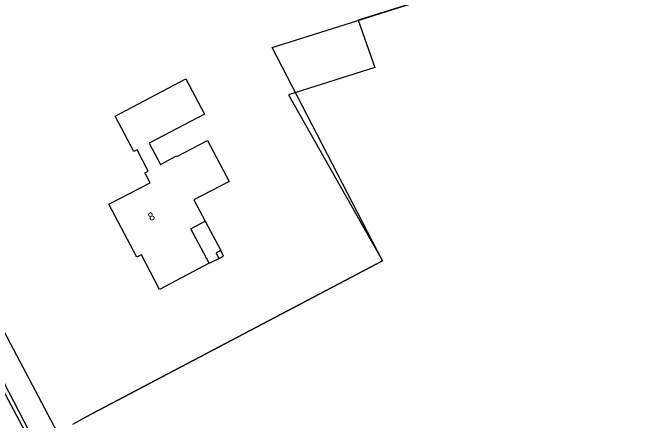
# Model space of a CAD drawing. Extents: x 133000 to 136000, y 400500 to 403500.
# Drawn here: x 135229.8 to 135308.1, y 403049.1 to 403100 of the extents above; entities that cross this region are included whole.
import ezdxf

# ---------------------------------------------------------------- set-up
doc = ezdxf.new("R2010")
doc.units = 0
for name, color, linetype in [('gg-afsc-lijn draadraster', 7, 'Continuous'), ('gg-anno-huisnummerreeks BGT', 7, 'Continuous'), ('gg-bbg-hoofdgebouw', 7, 'Continuous'), ('gg-bbg-onder overbouw', 7, 'Continuous'), ('gg-bbg-pand overbouw', 7, 'Continuous'), ('gg-bbg-pilaar onder overbouw', 7, 'Continuous'), ('gg-bbg-pilaar pand', 7, 'Continuous'), ('gg-knt-bronhoudergrens', 7, 'Continuous'), ('gg-knt-verharding', 7, 'Continuous'), ('gt-grn-groengrens', 7, 'Continuous')]:
    doc.layers.add(name, color=color, linetype=linetype)

msp = doc.modelspace()

# ---------------------------------------------------------------- linework, layer by layer
at = {"layer": 'gg-afsc-lijn draadraster'}
msp.add_lwpolyline([(135239.012, 403049.514), (135276.013, 403069.036), (135262.214, 403095.664), (135308.079, 403110.19)], dxfattribs=at)
at = {"layer": 'gg-bbg-hoofdgebouw'}
msp.add_lwpolyline([(135254.363, 403068.709), (135248.165, 403065.44), (135245.905, 403069.762), (135245.334, 403069.462), (135241.831, 403076.086), (135247.008, 403078.761), (135246.35, 403080.008), (135246.766, 403080.227), (135245.366, 403082.881), (135244.951, 403082.662), (135242.618, 403087.084), (135251.472, 403091.754), (135253.769, 403087.359), (135246.87, 403083.72), (135248.283, 403081.075), (135250.291, 403082.134), (135250.342, 403082.037), (135254.172, 403084.057), (135256.858, 403078.947), (135252.442, 403076.639), (135253.855, 403073.958)], dxfattribs=at)
at = {"layer": 'gg-bbg-onder overbouw'}
msp.add_lwpolyline([(135254.363, 403068.709), (135252.086, 403073.025), (135253.855, 403073.958)], dxfattribs=at)
at = {"layer": 'gg-bbg-pand overbouw'}
for p, q in [((135253.855, 403073.958), (135255.809, 403070.295)), ((135254.363, 403068.709), (135255.564, 403069.324))]:
    msp.add_line(p, q, dxfattribs=at)
at = {"layer": 'gg-bbg-pilaar onder overbouw'}
msp.add_lwpolyline([(135255.809, 403070.295), (135255.225, 403070.004), (135255.564, 403069.324)], dxfattribs=at)
at = {"layer": 'gg-bbg-pilaar pand'}
msp.add_lwpolyline([(135255.564, 403069.324), (135256.148, 403069.615), (135255.809, 403070.295)], dxfattribs=at)
at = {"layer": 'gg-knt-bronhoudergrens'}
for p, q in [((135308.079, 403110.19), (135272.985, 403099.075)), ((135272.985, 403099.075), (135275.062, 403093.159)), ((135275.062, 403093.159), (135264.267, 403089.746)), ((135264.267, 403089.746), (135276.013, 403069.036)), ((135276.013, 403069.036), (135239.012, 403049.514)), ((135237.333, 403048.629), (135239.012, 403049.514))]:
    msp.add_line(p, q, dxfattribs=at)
at = {"layer": 'gg-knt-verharding'}
for points in [[(135216.096, 403077.206), (135215.771, 403077.02), (135221.773, 403065.605), (135223.685, 403062.083), (135228.176, 403053.608), (135233.392, 403043.904), (135233.778, 403043.244)], [(135237.034, 403037.979), (135233.786, 403044.112), (135228.721, 403053.854), (135222.188, 403066.183)]]:
    msp.add_lwpolyline(points, dxfattribs=at)
at = {"layer": 'gt-grn-groengrens'}
msp.add_line((135223.148, 403070.802), (135235.37, 403047.593), dxfattribs=at)

# ---------------------------------------------------------------- texts
at = {"layer": 'gg-anno-huisnummerreeks BGT'}
msp.add_text('8', height=1, rotation=27.8, dxfattribs=at).set_placement((135247.043, 403073.955))

doc.saveas('drawing.dxf')
